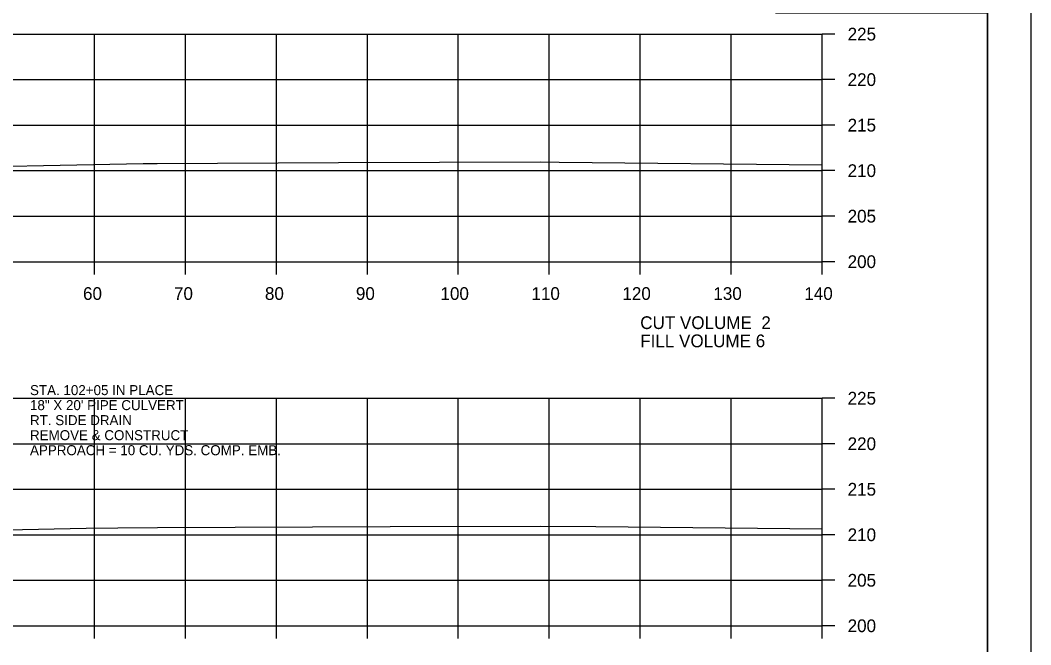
# Model space of a CAD drawing. Extents: x 1368968 to 1369915, y 377395 to 380381.
# Drawn here: x 1369190 to 1369301.1, y 377937.3 to 378005.9 of the extents above; entities that cross this region are included whole.
import ezdxf

# ---------------------------------------------------------------- set-up
doc = ezdxf.new("R2010")
doc.units = 0
for name, color, linetype in [('Default', 7, 'Continuous'), ('S_BREAKLINE_ANNOT', 7, 'Continuous'), ('S_BRIDGE', 7, 'Continuous'), ('S_BRIDGE_ANNOT', 7, 'Continuous'), ('S_CTL_TABLE', 7, 'Continuous'), ('S_DITCHLINE_ANNOT', 7, 'Continuous'), ('S_DROP_INLET', 7, 'Continuous')]:
    doc.layers.add(name, color=color, linetype=linetype)

msp = doc.modelspace()

# ---------------------------------------------------------------- linework, layer by layer
at = {"layer": 'S_BREAKLINE_ANNOT'}
for p, q in [((1369278.13, 377979.35), (1369278.13, 378004.35)), ((1369279.53, 378004.35), (1369278.13, 378004.35)), ((1369279.53, 377999.35), (1369278.13, 377999.35)), ((1369279.53, 377994.35), (1369278.13, 377994.35)), ((1369279.53, 377989.35), (1369278.13, 377989.35)), ((1369279.53, 377984.35), (1369278.13, 377984.35)), ((1368998.13, 377979.35), (1369278.13, 377979.35)), ((1369198.13, 377977.95), (1369198.13, 377979.35)), ((1369208.13, 377977.95), (1369208.13, 377979.35)), ((1369218.13, 377977.95), (1369218.13, 377979.35)), ((1369228.13, 377977.95), (1369228.13, 377979.35)), ((1369238.13, 377977.95), (1369238.13, 377979.35)), ((1369248.13, 377977.95), (1369248.13, 377979.35)), ((1369258.13, 377977.95), (1369258.13, 377979.35)), ((1369268.13, 377977.95), (1369268.13, 377979.35)), ((1369278.13, 377977.95), (1369278.13, 377979.35)), ((1369279.53, 377979.35), (1369278.13, 377979.35)), ((1369278.13, 377939.35), (1369278.13, 377964.35)), ((1369279.53, 377964.35), (1369278.13, 377964.35)), ((1369279.53, 377959.35), (1369278.13, 377959.35)), ((1369279.53, 377954.35), (1369278.13, 377954.35)), ((1369279.53, 377949.35), (1369278.13, 377949.35)), ((1369279.53, 377944.35), (1369278.13, 377944.35)), ((1368998.13, 377939.35), (1369278.13, 377939.35)), ((1369198.13, 377937.95), (1369198.13, 377939.35)), ((1369208.13, 377937.95), (1369208.13, 377939.35)), ((1369218.13, 377937.95), (1369218.13, 377939.35)), ((1369228.13, 377937.95), (1369228.13, 377939.35)), ((1369238.13, 377937.95), (1369238.13, 377939.35)), ((1369248.13, 377937.95), (1369248.13, 377939.35)), ((1369258.13, 377937.95), (1369258.13, 377939.35)), ((1369268.13, 377937.95), (1369268.13, 377939.35)), ((1369278.13, 377937.95), (1369278.13, 377939.35)), ((1369279.53, 377939.35), (1369278.13, 377939.35))]:
    msp.add_line(p, q, dxfattribs=at)
at = {"layer": 'S_BRIDGE_ANNOT'}
msp.add_line((1369296.31, 377838.35), (1369296.31, 378043.81), dxfattribs=at)
at = {"layer": 'S_CTL_TABLE'}
for points in [[(1369177.89, 377989.64), (1369203.48, 377990.14), (1369204.17, 377990.14), (1369205.03, 377990.15), (1369224.97, 377990.23), (1369247.15, 377990.33), (1369249.22, 377990.3), (1369278.13, 377990)], [(1369181.41, 377949.76), (1369197.2, 377950.07), (1369200.71, 377950.1), (1369205.05, 377950.13), (1369230.63, 377950.24), (1369247.21, 377950.3), (1369253.23, 377950.27), (1369278.13, 377950.01)]]:
    msp.add_lwpolyline(points, dxfattribs=at)
at = {"layer": 'S_DITCHLINE_ANNOT'}
for p, q in [((1368998.13, 378004.35), (1369278.13, 378004.35)), ((1369198.13, 377979.35), (1369198.13, 378004.35)), ((1369208.13, 377979.35), (1369208.13, 378004.35)), ((1369218.13, 377979.35), (1369218.13, 378004.35)), ((1369228.13, 377979.35), (1369228.13, 378004.35)), ((1369238.13, 377979.35), (1369238.13, 378004.35)), ((1369248.13, 377979.35), (1369248.13, 378004.35)), ((1369258.13, 377979.35), (1369258.13, 378004.35)), ((1369268.13, 377979.35), (1369268.13, 378004.35)), ((1369278.13, 377979.35), (1369278.13, 378004.35)), ((1368998.13, 377999.35), (1369278.13, 377999.35)), ((1368998.13, 377994.35), (1369278.13, 377994.35)), ((1368998.13, 377989.35), (1369278.13, 377989.35)), ((1368998.13, 377984.35), (1369278.13, 377984.35)), ((1368998.13, 377979.35), (1369278.13, 377979.35)), ((1368998.13, 377964.35), (1369278.13, 377964.35)), ((1369198.13, 377939.35), (1369198.13, 377964.35)), ((1369208.13, 377939.35), (1369208.13, 377964.35)), ((1369218.13, 377939.35), (1369218.13, 377964.35)), ((1369228.13, 377939.35), (1369228.13, 377964.35)), ((1369238.13, 377939.35), (1369238.13, 377964.35)), ((1369248.13, 377939.35), (1369248.13, 377964.35)), ((1369258.13, 377939.35), (1369258.13, 377964.35)), ((1369268.13, 377939.35), (1369268.13, 377964.35)), ((1369278.13, 377939.35), (1369278.13, 377964.35)), ((1368998.13, 377959.35), (1369278.13, 377959.35)), ((1368998.13, 377954.35), (1369278.13, 377954.35)), ((1368998.13, 377949.35), (1369278.13, 377949.35)), ((1368998.13, 377944.35), (1369278.13, 377944.35)), ((1368998.13, 377939.35), (1369278.13, 377939.35))]:
    msp.add_line(p, q, dxfattribs=at)
at = {"layer": 'S_DROP_INLET'}
for points in [[(1368967.73, 378047.71), (1369301.07, 378047.71), (1369301.07, 377834.37), (1368967.73, 377834.37)], [(1369214.05, 378043.81), (1369214.05, 378033.93), (1369249.79, 378033.93), (1369249.79, 378031.01), (1369272.99, 378031.01), (1369272.99, 378006.68), (1369296.31, 378006.68), (1369296.31, 377838.35), (1368980.13, 377838.35), (1368980.13, 378043.81)]]:
    msp.add_lwpolyline(points, close=True, dxfattribs=at)

# ---------------------------------------------------------------- texts
at = {"layer": 'Default'}
for s, p in [('STA. 102+05 IN PLACE', (1369191.04, 377964.69)), ('18" X 20\' PIPE CULVERT', (1369191.04, 377963.04)), ('RT. SIDE DRAIN', (1369191.04, 377961.39)), ('REMOVE & CONSTRUCT ', (1369191.04, 377959.74)), ('APPROACH = 10 CU. YDS. COMP. EMB.', (1369191.04, 377958.09))]:
    msp.add_text(s, height=1.1, dxfattribs=at).set_placement(p)
at = {"layer": 'S_BRIDGE'}
for s, p in [('225', (1369280.93, 378003.65)), ('220', (1369280.93, 377998.65)), ('215', (1369280.93, 377993.65)), ('210', (1369280.93, 377988.65)), ('205', (1369280.93, 377983.65)), ('200', (1369280.93, 377978.65)), ('60', (1369196.87, 377975.15)), ('70', (1369206.87, 377975.15)), ('80', (1369216.87, 377975.15)), ('90', (1369226.87, 377975.15)), ('100', (1369236.17, 377975.15)), ('110', (1369246.17, 377975.15)), ('120', (1369256.17, 377975.15)), ('130', (1369266.17, 377975.15)), ('140', (1369276.17, 377975.15)), ('CUT VOLUME  2', (1369258.13, 377971.95)), ('FILL VOLUME 6', (1369258.13, 377969.95)), ('225', (1369280.93, 377963.65)), ('220', (1369280.93, 377958.65)), ('215', (1369280.93, 377953.65)), ('210', (1369280.93, 377948.65)), ('205', (1369280.93, 377943.65)), ('200', (1369280.93, 377938.65))]:
    msp.add_text(s, height=1.4, dxfattribs=at).set_placement(p)

doc.saveas('drawing.dxf')
